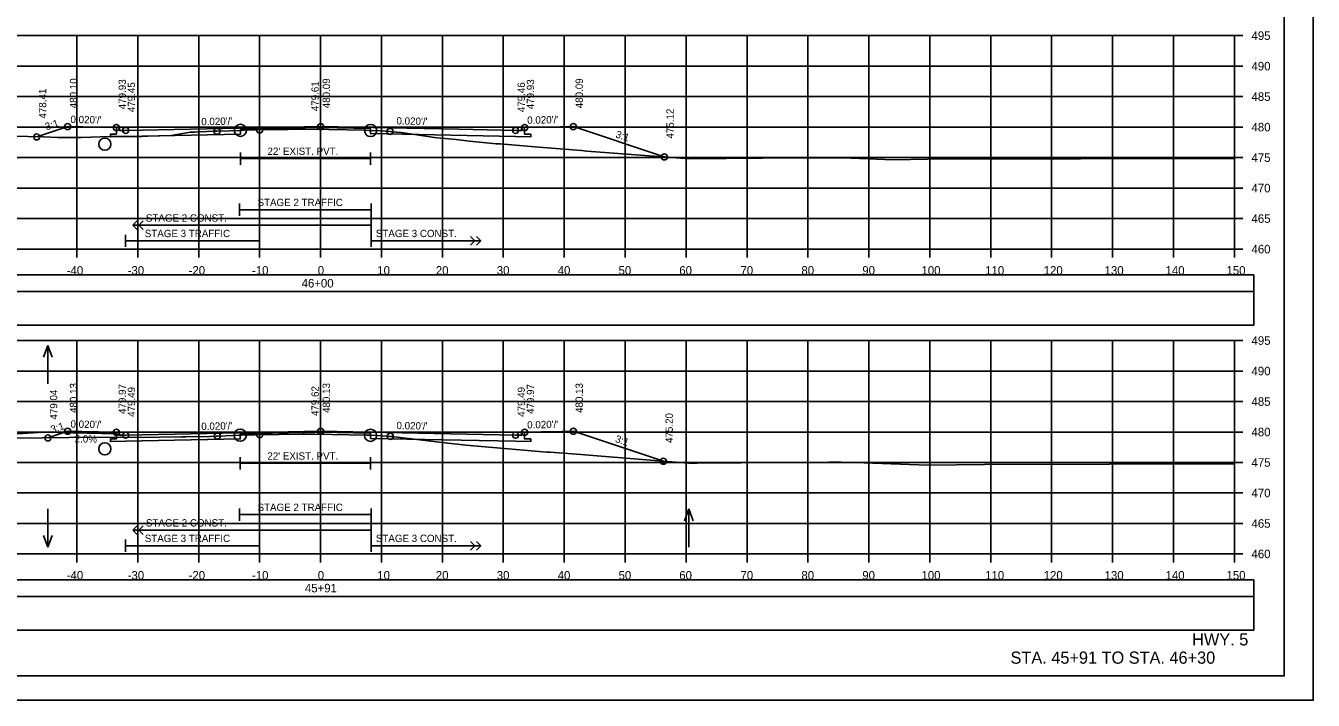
# Model space of a CAD drawing. Extents: x 1371057 to 1372761, y 380005 to 390517.
# Drawn here: x 1371512.5 to 1371723.8, y 382351.8 to 382462.4 of the extents above; entities that cross this region are included whole.
import ezdxf

# ---------------------------------------------------------------- set-up
doc = ezdxf.new("R2010")
doc.units = 0
for name, color, linetype in [('R_Alt Surface', 7, 'Continuous'), ('R_Axis', 7, 'Continuous'), ('R_Axis Annot', 7, 'Continuous'), ('R_Border', 7, 'Continuous'), ('R_Detour', 7, 'Continuous'), ('R_Dimension', 7, 'Continuous'), ('R_Draft', 7, 'Continuous'), ('R_Drive', 7, 'Continuous'), ('R_Exist Surface', 7, 'Continuous'), ('R_Fin Surface', 7, 'Continuous'), ('R_Grid', 7, 'Continuous'), ('R_No Plot', 7, 'Continuous'), ('R_Striping', 7, 'Continuous'), ('R_Water', 7, 'Continuous'), ('R_Water Annot', 7, 'Continuous'), ('R_Xsect Elev', 7, 'Continuous'), ('R_Xsect Slope', 7, 'Continuous')]:
    doc.layers.add(name, color=color, linetype=linetype)

msp = doc.modelspace()

# ---------------------------------------------------------------- linework, layer by layer
at = {"layer": 'R_Alt Surface'}
for points in [[(1371594.37, 382445.71), (1371594.37, 382444.63), (1371595.37, 382444.61), (1371595.37, 382444.18), (1371592.87, 382444.23), (1371569.09, 382444.71), (1371569.09, 382445.54), (1371560.87, 382445.7), (1371547.71, 382445.44), (1371547.71, 382444.61), (1371528.87, 382444.23), (1371526.37, 382444.18), (1371526.37, 382444.61), (1371527.37, 382444.63), (1371527.37, 382445.71)], [(1371594.37, 382445.71), (1371594.37, 382444.63), (1371595.37, 382444.61), (1371595.37, 382444.18), (1371592.87, 382444.23), (1371569.09, 382444.71), (1371569.09, 382445.54), (1371560.87, 382445.7), (1371547.71, 382445.44), (1371547.71, 382444.61), (1371528.87, 382444.23), (1371526.37, 382444.18), (1371526.37, 382444.61), (1371527.37, 382444.63), (1371527.37, 382445.71)], [(1371547.71, 382441.62), (1371547.71, 382439.62)], [(1371547.71, 382440.62), (1371569.09, 382440.62)], [(1371569.09, 382441.62), (1371569.09, 382439.62)], [(1371594.37, 382395.74), (1371594.37, 382394.66), (1371595.37, 382394.64), (1371595.37, 382394.21), (1371592.87, 382394.26), (1371569.07, 382394.74), (1371569.07, 382395.57), (1371560.87, 382395.73), (1371547.69, 382395.47), (1371547.69, 382394.64), (1371528.87, 382394.26), (1371526.37, 382394.21), (1371526.37, 382394.64), (1371527.37, 382394.66), (1371527.37, 382395.74)], [(1371594.37, 382395.74), (1371594.37, 382394.66), (1371595.37, 382394.64), (1371595.37, 382394.21), (1371592.87, 382394.26), (1371569.07, 382394.74), (1371569.07, 382395.57), (1371560.87, 382395.73), (1371547.69, 382395.47), (1371547.69, 382394.64), (1371528.87, 382394.26), (1371526.37, 382394.21), (1371526.37, 382394.64), (1371527.37, 382394.66), (1371527.37, 382395.74)], [(1371547.69, 382391.65), (1371547.69, 382389.65)], [(1371569.07, 382391.65), (1371569.07, 382389.65)], [(1371547.69, 382390.65), (1371569.07, 382390.65)]]:
    msp.add_lwpolyline(points, dxfattribs=at)
at = {"layer": 'R_Axis'}
for p, q in [((1371710.87, 382425.78), (1371710.87, 382460.78)), ((1371712.27, 382460.78), (1371710.87, 382460.78)), ((1371712.27, 382455.78), (1371710.87, 382455.78)), ((1371712.27, 382450.78), (1371710.87, 382450.78)), ((1371712.27, 382445.78), (1371710.87, 382445.78)), ((1371712.27, 382440.78), (1371710.87, 382440.78)), ((1371712.27, 382435.78), (1371710.87, 382435.78)), ((1371712.27, 382430.78), (1371710.87, 382430.78)), ((1371410.87, 382425.78), (1371710.87, 382425.78)), ((1371520.87, 382424.38), (1371520.87, 382425.78)), ((1371530.87, 382424.38), (1371530.87, 382425.78)), ((1371540.87, 382424.38), (1371540.87, 382425.78)), ((1371550.87, 382424.38), (1371550.87, 382425.78)), ((1371560.87, 382424.38), (1371560.87, 382425.78)), ((1371570.87, 382424.38), (1371570.87, 382425.78)), ((1371580.87, 382424.38), (1371580.87, 382425.78)), ((1371590.87, 382424.38), (1371590.87, 382425.78)), ((1371600.87, 382424.38), (1371600.87, 382425.78)), ((1371610.87, 382424.38), (1371610.87, 382425.78)), ((1371620.87, 382424.38), (1371620.87, 382425.78)), ((1371630.87, 382424.38), (1371630.87, 382425.78)), ((1371640.87, 382424.38), (1371640.87, 382425.78)), ((1371650.87, 382424.38), (1371650.87, 382425.78)), ((1371660.87, 382424.38), (1371660.87, 382425.78)), ((1371670.87, 382424.38), (1371670.87, 382425.78)), ((1371680.87, 382424.38), (1371680.87, 382425.78)), ((1371690.87, 382424.38), (1371690.87, 382425.78)), ((1371700.87, 382424.38), (1371700.87, 382425.78)), ((1371710.87, 382424.38), (1371710.87, 382425.78)), ((1371712.27, 382425.78), (1371710.87, 382425.78)), ((1371710.87, 382375.78), (1371710.87, 382410.78)), ((1371712.27, 382410.78), (1371710.87, 382410.78)), ((1371712.27, 382405.78), (1371710.87, 382405.78)), ((1371712.27, 382400.78), (1371710.87, 382400.78)), ((1371712.27, 382395.78), (1371710.87, 382395.78)), ((1371712.27, 382390.78), (1371710.87, 382390.78)), ((1371712.27, 382385.78), (1371710.87, 382385.78)), ((1371712.27, 382380.78), (1371710.87, 382380.78)), ((1371410.87, 382375.78), (1371710.87, 382375.78)), ((1371520.87, 382374.38), (1371520.87, 382375.78)), ((1371530.87, 382374.38), (1371530.87, 382375.78)), ((1371540.87, 382374.38), (1371540.87, 382375.78)), ((1371550.87, 382374.38), (1371550.87, 382375.78)), ((1371560.87, 382374.38), (1371560.87, 382375.78)), ((1371570.87, 382374.38), (1371570.87, 382375.78)), ((1371580.87, 382374.38), (1371580.87, 382375.78)), ((1371590.87, 382374.38), (1371590.87, 382375.78)), ((1371600.87, 382374.38), (1371600.87, 382375.78)), ((1371610.87, 382374.38), (1371610.87, 382375.78)), ((1371620.87, 382374.38), (1371620.87, 382375.78)), ((1371630.87, 382374.38), (1371630.87, 382375.78)), ((1371640.87, 382374.38), (1371640.87, 382375.78)), ((1371650.87, 382374.38), (1371650.87, 382375.78)), ((1371660.87, 382374.38), (1371660.87, 382375.78)), ((1371670.87, 382374.38), (1371670.87, 382375.78)), ((1371680.87, 382374.38), (1371680.87, 382375.78)), ((1371690.87, 382374.38), (1371690.87, 382375.78)), ((1371700.87, 382374.38), (1371700.87, 382375.78)), ((1371710.87, 382374.38), (1371710.87, 382375.78)), ((1371712.27, 382375.78), (1371710.87, 382375.78))]:
    msp.add_line(p, q, dxfattribs=at)
at = {"layer": 'R_Border'}
for q in [(1371719.05, 382561.24), (1371402.87, 382355.78)]:
    msp.add_line((1371719.05, 382355.78), q, dxfattribs=at)
at = {"layer": 'R_Detour'}
for points in [[(1371407.72, 382418.82), (1371714.03, 382418.82), (1371714.03, 382421.53), (1371407.72, 382421.53)], [(1371407.72, 382368.82), (1371714.03, 382368.82), (1371714.03, 382371.53), (1371407.72, 382371.53)]]:
    msp.add_lwpolyline(points, close=True, dxfattribs=at)
at = {"layer": 'R_Dimension'}
for points in [[(1371407.72, 382413.3), (1371714.03, 382413.3), (1371714.03, 382418.82), (1371407.72, 382418.82)], [(1371407.72, 382363.3), (1371714.03, 382363.3), (1371714.03, 382368.82), (1371407.72, 382368.82)]]:
    msp.add_lwpolyline(points, close=True, dxfattribs=at)
at = {"layer": 'R_Drive'}
for p, q in [((1371515.38, 382395.73), (1371503.38, 382395.01)), ((1371527.38, 382395.49), (1371515.38, 382395.73)), ((1371527.88, 382395.24), (1371527.38, 382395.49))]:
    msp.add_line(p, q, dxfattribs=at)
at = {"layer": 'R_Exist Surface'}
for points in [[(1371510.27, 382444.28), (1371515.37, 382444.16), (1371517.74, 382444.09), (1371521.6, 382444.09), (1371524.74, 382444.21), (1371526.3, 382444.24), (1371528.35, 382444.26), (1371531.56, 382444.23), (1371532.52, 382444.27), (1371536.35, 382444.41), (1371539.51, 382444.96), (1371540.25, 382444.96), (1371540.61, 382444.98), (1371541.08, 382444.99), (1371543.49, 382445.1), (1371543.89, 382445.1), (1371546.02, 382445.18), (1371547.71, 382445.25), (1371547.75, 382445.25), (1371548.24, 382445.27), (1371550.21, 382445.31), (1371555.58, 382445.4), (1371557.89, 382445.43), (1371558.15, 382445.43), (1371558.38, 382445.42), (1371562.25, 382445.37), (1371568.06, 382445.28), (1371568.78, 382445.25), (1371569.09, 382445.23), (1371570.63, 382445.15), (1371572.28, 382445.07), (1371572.58, 382445.02), (1371574.1, 382444.91), (1371579.56, 382444.1), (1371580.6, 382443.99), (1371583.13, 382443.77), (1371585.3, 382443.47), (1371589.72, 382443.03), (1371589.87, 382443.05), (1371589.92, 382443.05), (1371590.16, 382443.03), (1371590.36, 382443.02), (1371596.72, 382442.5), (1371603.72, 382441.94), (1371604.56, 382441.86), (1371621.45, 382440.59), (1371639.45, 382440.72), (1371646.57, 382440.74), (1371654.88, 382440.44), (1371660.49, 382440.5), (1371710.87, 382440.61)], [(1371510.92, 382394.76), (1371519.56, 382394.86), (1371528.01, 382394.91), (1371530.71, 382394.88), (1371538.06, 382394.98), (1371538.37, 382394.99), (1371538.55, 382394.99), (1371538.74, 382394.99), (1371542.65, 382395.07), (1371543.75, 382395.12), (1371543.94, 382395.12), (1371546.75, 382395.22), (1371547.69, 382395.26), (1371547.84, 382395.26), (1371548.54, 382395.29), (1371550.12, 382395.31), (1371557.9, 382395.44), (1371558.01, 382395.44), (1371558.34, 382395.44), (1371559.94, 382395.41), (1371568.4, 382395.28), (1371568.62, 382395.27), (1371569.07, 382395.24), (1371571.81, 382395.1), (1371572.23, 382395.07), (1371572.32, 382395.07), (1371572.33, 382395.07), (1371572.41, 382395.06), (1371572.68, 382395.02), (1371573.01, 382394.99), (1371581.76, 382393.96), (1371583.37, 382393.81), (1371584.72, 382393.64), (1371598, 382392.49), (1371598.56, 382392.45), (1371603.57, 382392.08), (1371615.02, 382391.15), (1371621.32, 382390.65), (1371622.69, 382390.65), (1371644.31, 382390.81), (1371646.37, 382390.81), (1371646.66, 382390.8), (1371647.93, 382390.82), (1371650.04, 382390.73), (1371660.55, 382390.36), (1371669.83, 382390.45), (1371710.87, 382390.54)]]:
    msp.add_lwpolyline(points, dxfattribs=at)
at = {"layer": 'R_Fin Surface'}
for points in [[(1371514.3, 382444.18), (1371515.96, 382444.73), (1371519.37, 382445.87), (1371524.37, 382445.77), (1371527.19, 382445.72), (1371527.37, 382445.71), (1371527.87, 382445.71), (1371527.88, 382445.21), (1371528.87, 382445.23), (1371560.87, 382445.87), (1371560.87, 382445.87), (1371560.87, 382445.87), (1371583.58, 382445.42), (1371592.87, 382445.23), (1371593.1, 382445.23), (1371593.87, 382445.21), (1371593.87, 382445.71), (1371594.37, 382445.71), (1371596.64, 382445.76), (1371597.37, 382445.77), (1371600.28, 382445.83), (1371602.37, 382445.87), (1371617.29, 382440.9)], [(1371516.11, 382394.82), (1371519.37, 382395.9), (1371521.68, 382395.86), (1371524.37, 382395.8), (1371524.37, 382395.8), (1371527.37, 382395.74), (1371527.63, 382395.74), (1371527.87, 382395.74), (1371527.88, 382395.24), (1371528.87, 382395.26), (1371560.86, 382395.9), (1371560.87, 382395.9), (1371592.87, 382395.26), (1371593.07, 382395.26), (1371593.87, 382395.24), (1371593.87, 382395.74), (1371594.37, 382395.74), (1371597.16, 382395.8), (1371597.37, 382395.8), (1371598.6, 382395.83), (1371602.37, 382395.9), (1371617.14, 382390.98), (1371617.14, 382390.98)]]:
    msp.add_lwpolyline(points, dxfattribs=at)
at = {"layer": 'R_Grid'}
for p, q in [((1371410.87, 382460.78), (1371710.87, 382460.78)), ((1371520.87, 382425.78), (1371520.87, 382460.78)), ((1371530.87, 382425.78), (1371530.87, 382460.78)), ((1371540.87, 382425.78), (1371540.87, 382460.78)), ((1371550.87, 382425.78), (1371550.87, 382460.78)), ((1371560.87, 382425.78), (1371560.87, 382460.78)), ((1371570.87, 382425.78), (1371570.87, 382460.78)), ((1371580.87, 382425.78), (1371580.87, 382460.78)), ((1371590.87, 382425.78), (1371590.87, 382460.78)), ((1371600.87, 382425.78), (1371600.87, 382460.78)), ((1371610.87, 382425.78), (1371610.87, 382460.78)), ((1371620.87, 382425.78), (1371620.87, 382460.78)), ((1371630.87, 382425.78), (1371630.87, 382460.78)), ((1371640.87, 382425.78), (1371640.87, 382460.78)), ((1371650.87, 382425.78), (1371650.87, 382460.78)), ((1371660.87, 382425.78), (1371660.87, 382460.78)), ((1371670.87, 382425.78), (1371670.87, 382460.78)), ((1371680.87, 382425.78), (1371680.87, 382460.78)), ((1371690.87, 382425.78), (1371690.87, 382460.78)), ((1371700.87, 382425.78), (1371700.87, 382460.78)), ((1371710.87, 382425.78), (1371710.87, 382460.78)), ((1371410.87, 382455.78), (1371710.87, 382455.78)), ((1371410.87, 382450.78), (1371710.87, 382450.78)), ((1371410.87, 382445.78), (1371710.87, 382445.78)), ((1371410.87, 382440.78), (1371710.87, 382440.78)), ((1371410.87, 382435.78), (1371710.87, 382435.78)), ((1371410.87, 382430.78), (1371710.87, 382430.78)), ((1371410.87, 382425.78), (1371710.87, 382425.78)), ((1371410.87, 382410.78), (1371710.87, 382410.78)), ((1371520.87, 382375.78), (1371520.87, 382410.78)), ((1371530.87, 382375.78), (1371530.87, 382410.78)), ((1371540.87, 382375.78), (1371540.87, 382410.78)), ((1371550.87, 382375.78), (1371550.87, 382410.78)), ((1371560.87, 382375.78), (1371560.87, 382410.78)), ((1371570.87, 382375.78), (1371570.87, 382410.78)), ((1371580.87, 382375.78), (1371580.87, 382410.78)), ((1371590.87, 382375.78), (1371590.87, 382410.78)), ((1371600.87, 382375.78), (1371600.87, 382410.78)), ((1371610.87, 382375.78), (1371610.87, 382410.78)), ((1371620.87, 382375.78), (1371620.87, 382410.78)), ((1371630.87, 382375.78), (1371630.87, 382410.78)), ((1371640.87, 382375.78), (1371640.87, 382410.78)), ((1371650.87, 382375.78), (1371650.87, 382410.78)), ((1371660.87, 382375.78), (1371660.87, 382410.78)), ((1371670.87, 382375.78), (1371670.87, 382410.78)), ((1371680.87, 382375.78), (1371680.87, 382410.78)), ((1371690.87, 382375.78), (1371690.87, 382410.78)), ((1371700.87, 382375.78), (1371700.87, 382410.78)), ((1371710.87, 382375.78), (1371710.87, 382410.78)), ((1371410.87, 382405.78), (1371710.87, 382405.78)), ((1371410.87, 382400.78), (1371710.87, 382400.78)), ((1371410.87, 382395.78), (1371710.87, 382395.78)), ((1371410.87, 382390.78), (1371710.87, 382390.78)), ((1371410.87, 382385.78), (1371710.87, 382385.78)), ((1371410.87, 382380.78), (1371710.87, 382380.78)), ((1371410.87, 382375.78), (1371710.87, 382375.78))]:
    msp.add_line(p, q, dxfattribs=at)
at = {"layer": 'R_No Plot'}
msp.add_line((1371390.47, 382351.8), (1371723.8, 382351.8), dxfattribs=at)
for points in [[(1371390.46, 382565.13), (1371723.8, 382565.13), (1371723.8, 382351.79), (1371390.46, 382351.79)], [(1371636.79, 382561.24), (1371656.41, 382561.24), (1371656.41, 382551.36), (1371672.52, 382551.36), (1371695.72, 382551.36), (1371695.84, 382523.2), (1371719.05, 382523.2), (1371719.05, 382355.78), (1371402.87, 382355.78), (1371402.87, 382561.24)]]:
    msp.add_lwpolyline(points, close=True, dxfattribs=at)
for centre, radius in [((1371519.37, 382445.87), 0.5), ((1371527.37, 382445.71), 0.5), ((1371547.71, 382445.25), 1), ((1371560.87, 382445.87), 0.5), ((1371569.09, 382445.23), 1), ((1371594.37, 382445.71), 0.5), ((1371602.37, 382445.87), 0.5), ((1371514.3, 382444.18), 0.5), ((1371528.87, 382445.23), 0.5), ((1371543.89, 382445.1), 0.5), ((1371550.87, 382445.32), 0.5), ((1371572.28, 382445.07), 0.5), ((1371592.87, 382445.23), 0.5), ((1371617.29, 382440.9), 0.5), ((1371516.11, 382394.82), 0.5), ((1371519.37, 382395.9), 0.5), ((1371527.37, 382395.74), 0.5), ((1371528.87, 382395.26), 0.5), ((1371543.94, 382395.12), 0.5), ((1371547.69, 382395.26), 1), ((1371550.87, 382395.32), 0.5), ((1371560.87, 382395.9), 0.5), ((1371569.07, 382395.24), 1), ((1371572.32, 382395.07), 0.5), ((1371592.87, 382395.26), 0.5), ((1371594.37, 382395.74), 0.5), ((1371602.37, 382395.9), 0.5), ((1371617.14, 382390.98), 0.5)]:
    msp.add_circle(centre, radius, dxfattribs=at)
at = {"layer": 'R_Striping'}
for p, q in [((1371547.56, 382433.23), (1371547.56, 382431.23)), ((1371547.56, 382432.23), (1371569.2, 382432.23)), ((1371569.2, 382433.23), (1371569.2, 382426.14)), ((1371530.07, 382429.68), (1371530.78, 382430.39)), ((1371530.07, 382429.68), (1371569.2, 382429.68)), ((1371530.78, 382428.98), (1371530.07, 382429.68)), ((1371531.07, 382429.68), (1371531.78, 382430.39)), ((1371531.78, 382428.98), (1371531.07, 382429.68)), ((1371528.87, 382428.14), (1371528.87, 382426.14)), ((1371550.87, 382427.14), (1371528.87, 382427.14)), ((1371550.87, 382428.14), (1371550.87, 382426.14)), ((1371569.2, 382427.14), (1371587.2, 382427.14)), ((1371569.23, 382427.14), (1371579.23, 382427.14)), ((1371586.2, 382427.14), (1371585.49, 382427.85)), ((1371585.49, 382426.43), (1371586.2, 382427.14)), ((1371587.2, 382427.14), (1371586.49, 382427.85)), ((1371586.49, 382426.43), (1371587.2, 382427.14)), ((1371547.56, 382383.23), (1371547.56, 382381.23)), ((1371569.2, 382383.23), (1371569.2, 382376.14)), ((1371547.56, 382382.23), (1371569.2, 382382.23)), ((1371530.07, 382379.68), (1371530.78, 382380.39)), ((1371530.07, 382379.68), (1371569.2, 382379.68)), ((1371530.78, 382378.98), (1371530.07, 382379.68)), ((1371531.07, 382379.68), (1371531.78, 382380.39)), ((1371531.78, 382378.98), (1371531.07, 382379.68)), ((1371528.87, 382378.14), (1371528.87, 382376.14)), ((1371550.87, 382377.14), (1371528.87, 382377.14)), ((1371550.87, 382378.14), (1371550.87, 382376.14)), ((1371569.2, 382377.14), (1371587.2, 382377.14)), ((1371569.23, 382377.14), (1371579.23, 382377.14)), ((1371586.2, 382377.14), (1371585.49, 382377.85)), ((1371585.49, 382376.43), (1371586.2, 382377.14)), ((1371587.2, 382377.14), (1371586.49, 382377.85)), ((1371586.49, 382376.43), (1371587.2, 382377.14))]:
    msp.add_line(p, q, dxfattribs=at)
at = {"layer": 'R_Water'}
for centre in [(1371525.46, 382442.99), (1371525.46, 382393.01)]:
    msp.add_circle(centre, 1, dxfattribs=at)
at = {"layer": 'R_Water Annot'}
for p, q in [((1371516.11, 382409.95), (1371515.41, 382408.03)), ((1371516.11, 382403.67), (1371516.11, 382409.95)), ((1371516.11, 382409.95), (1371516.81, 382408.03)), ((1371516.11, 382383.16), (1371516.11, 382376.87)), ((1371621.32, 382383.16), (1371620.62, 382381.23)), ((1371621.32, 382376.87), (1371621.32, 382383.16)), ((1371621.32, 382383.16), (1371622.02, 382381.23)), ((1371516.11, 382376.87), (1371515.41, 382378.8)), ((1371516.11, 382376.87), (1371516.81, 382378.8))]:
    msp.add_line(p, q, dxfattribs=at)
at = {"layer": 'R_Xsect Elev'}
for p, q in [((1371560.87, 382445.39), (1371560.87, 382455.39)), ((1371560.87, 382395.4), (1371560.87, 382405.4))]:
    msp.add_line(p, q, dxfattribs=at)

# ---------------------------------------------------------------- texts
at = {"layer": 'R_Axis Annot'}
for s, p in [('495', (1371713.67, 382460.08)), ('490', (1371713.67, 382455.08)), ('485', (1371713.67, 382450.08)), ('480', (1371713.67, 382445.08)), ('475', (1371713.67, 382440.08)), ('470', (1371713.67, 382435.08)), ('465', (1371713.67, 382430.08)), ('460', (1371713.67, 382425.08)), ('-40', (1371519.21, 382421.58)), ('-30', (1371529.21, 382421.58)), ('-20', (1371539.21, 382421.58)), ('-10', (1371549.61, 382421.58)), ('0', (1371560.41, 382421.58)), ('10', (1371570.18, 382421.58)), ('20', (1371579.79, 382421.58)), ('30', (1371589.79, 382421.58)), ('40', (1371599.79, 382421.58)), ('50', (1371609.79, 382421.58)), ('60', (1371619.75, 382421.58)), ('70', (1371629.79, 382421.58)), ('80', (1371639.79, 382421.58)), ('90', (1371649.79, 382421.58)), ('100', (1371659.5, 382421.58)), ('110', (1371669.95, 382421.58)), ('120', (1371679.56, 382421.58)), ('130', (1371689.56, 382421.58)), ('140', (1371699.56, 382421.58)), ('150', (1371709.56, 382421.58)), ('46+00', (1371557.76, 382419.48)), ('495', (1371713.67, 382410.08)), ('490', (1371713.67, 382405.08)), ('485', (1371713.67, 382400.08)), ('480', (1371713.67, 382395.08)), ('475', (1371713.67, 382390.08)), ('470', (1371713.67, 382385.08)), ('465', (1371713.67, 382380.08)), ('460', (1371713.67, 382375.08)), ('-40', (1371519.21, 382371.58)), ('-30', (1371529.21, 382371.58)), ('-20', (1371539.21, 382371.58)), ('-10', (1371549.61, 382371.58)), ('0', (1371560.41, 382371.58)), ('10', (1371570.18, 382371.58)), ('20', (1371579.79, 382371.58)), ('30', (1371589.79, 382371.58)), ('40', (1371599.79, 382371.58)), ('50', (1371609.79, 382371.58)), ('60', (1371619.75, 382371.58)), ('70', (1371629.79, 382371.58)), ('80', (1371639.79, 382371.58)), ('90', (1371649.79, 382371.58)), ('100', (1371659.5, 382371.58)), ('110', (1371669.95, 382371.58)), ('120', (1371679.56, 382371.58)), ('130', (1371689.56, 382371.58)), ('140', (1371699.56, 382371.58)), ('150', (1371709.56, 382371.58)), ('45+91', (1371558.3, 382369.48))]:
    msp.add_text(s, height=1.4, dxfattribs=at).set_placement(p)
at = {"layer": 'R_Draft'}
for s, p in [('HWY. 5', (1371703.93, 382360.77)), ('STA. 45+91 TO STA. 46+30', (1371674.12, 382357.78))]:
    msp.add_text(s, height=2, dxfattribs=at).set_placement(p)
at = {"layer": 'R_Striping'}
for s, p in [('STAGE 2 TRAFFIC', (1371550.53, 382432.83)), ('STAGE 2 CONST.', (1371532.2, 382430.28)), ('STAGE 3 TRAFFIC', (1371532.02, 382427.74)), ('STAGE 3 CONST.', (1371569.95, 382427.74)), ('STAGE 2 TRAFFIC', (1371550.53, 382382.83)), ('STAGE 2 CONST.', (1371532.2, 382380.28)), ('STAGE 3 TRAFFIC', (1371532.02, 382377.74)), ('STAGE 3 CONST.', (1371569.95, 382377.74))]:
    msp.add_text(s, height=1.2, dxfattribs=at).set_placement(p)
at = {"layer": 'R_Water'}
for p in [(1371552.16, 382441.22), (1371552.14, 382391.25)]:
    msp.add_text("22' EXIST. PVT.", height=1.2, dxfattribs=at).set_placement(p)
at = {"layer": 'R_Xsect Elev'}
for s, rotation, p in [('480.10', 90, (1371520.92, 382448.87)), ('479.93', 90, (1371528.92, 382448.71)), ('479.45', 90, (1371530.42, 382448.23)), ('479.61', 90, (1371560.57, 382448.39)), ('480.09', 90, (1371562.42, 382448.87)), ('479.46', 90, (1371594.42, 382448.23)), ('479.93', 90, (1371595.92, 382448.71)), ('480.09', 90, (1371603.92, 382448.87)), ('478.41', 90, (1371515.85, 382447.18)), ('475.12', 90, (1371618.84, 382443.9)), ('480.13', 90, (1371520.92, 382398.9)), ('480.13', 90, (1371562.42, 382398.9)), ('480.13', 90, (1371603.92, 382398.9)), ('479.04', 90, (1371517.66, 382397.82)), ('479.97', 90, (1371528.92, 382398.74)), ('479.49', 90, (1371530.42, 382398.26)), ('479.62', 90, (1371560.57, 382398.4)), ('479.49', 90, (1371594.42, 382398.26)), ('479.97', 90, (1371595.92, 382398.74)), ('475.20', 90, (1371618.69, 382393.98)), ('2.0%', 358.8542, (1371520.5, 382394.08))]:
    msp.add_text(s, height=1.2, rotation=rotation, dxfattribs=at).set_placement(p)
at = {"layer": 'R_Xsect Slope'}
for s, rotation, p in [('3:1', 18.4331, (1371515.89, 382445.24)), ("0.020'/'", 358.8542, (1371519.82, 382446.46)), ("0.020'/'", 1.1458, (1371541.3, 382446.08)), ("0.020'/'", 358.8543, (1371573.32, 382446.22)), ("0.020'/'", 1.1457, (1371594.8, 382446.32)), ('3:1', 341.5669, (1371609.2, 382444.12)), ("0.020'/'", 358.8542, (1371519.82, 382396.5)), ("0.020'/'", 1.1458, (1371541.3, 382396.11)), ("0.020'/'", 358.8543, (1371573.32, 382396.26)), ("0.020'/'", 1.1458, (1371594.8, 382396.35)), ('3:1', 18.4482, (1371516.8, 382395.57)), ('3:1', 341.5637, (1371609.13, 382394.18))]:
    msp.add_text(s, height=1.2, rotation=rotation, dxfattribs=at).set_placement(p)

doc.saveas('drawing.dxf')
